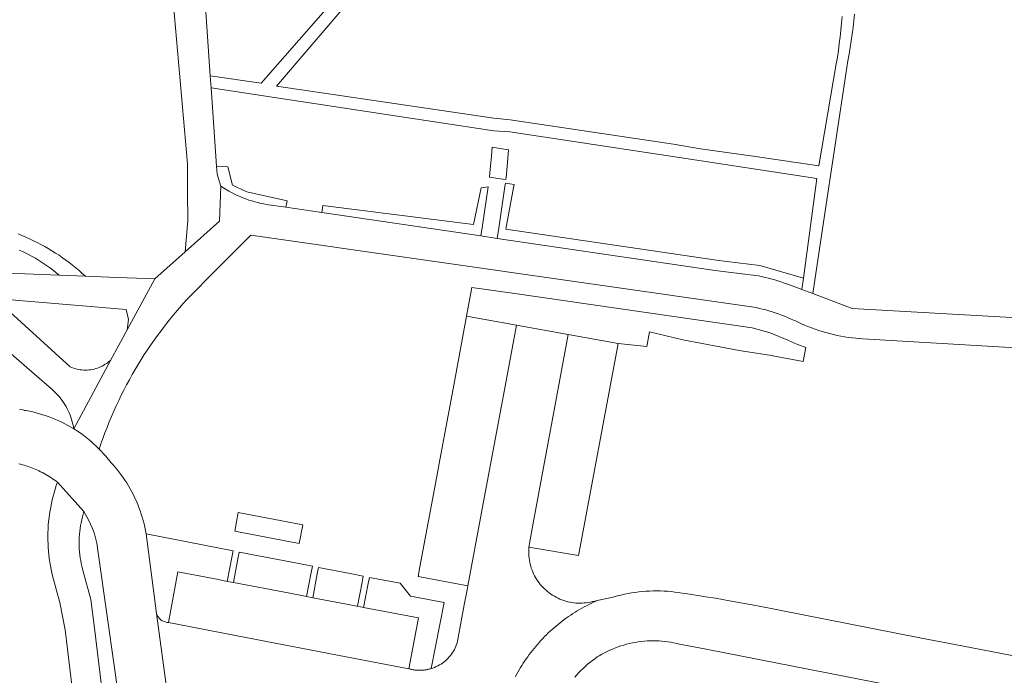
# Model space of a CAD drawing. Extents: x 152825 to 164088, y 457113 to 463005.
# Tile 261 of 364: x 158649 to 158743, y 460416 to 460479. Entities that reach past the tile are written whole.
import ezdxf

# ---------------------------------------------------------------- set-up
doc = ezdxf.new("R2010")
doc.units = 0
doc.header["$LTSCALE"] = 0.5
for name, color, linetype, lineweight in [('B-PV-VH-GESLOTENVERHARDING_ASFALT-GV', 251, 'CONTINUOUS', 18), ('B-PV-VH-HALFVERHARDING_GRAVEL-GV', 251, 'CONTINUOUS', 18), ('B-PV-VH-ONVERHARD_ZAND-GV', 251, 'CONTINUOUS', 18), ('B-PV-VH-OPENVERHARDING_BETONSTRAATSTEEN-GV', 251, 'CONTINUOUS', 18), ('B-PV-VH-OPENVERHARDING_STRAATBAKSTEEN-GV', 251, 'CONTINUOUS', 18)]:
    doc.layers.add(name, color=color, linetype=linetype, lineweight=lineweight)

msp = doc.modelspace()

# ---------------------------------------------------------------- linework, layer by layer
at = {"layer": 'B-PV-VH-GESLOTENVERHARDING_ASFALT-GV', "flags": 128}
msp.add_lwpolyline([(158695.06, 460466.854), (158694.288, 460466.973), (158694.21, 460466.156), (158694.057, 460464.514), (158694.02, 460464.11), (158694.81, 460463.995), (158695.6, 460463.88), (158695.616, 460464.071), (158695.701, 460465.125), (158695.832, 460466.734)], close=True, dxfattribs=at)
for points in [[(158779.76, 460448.64), (158728.783, 460451.519), (158724.989, 460452.959), (158723.96, 460453.351), (158722.876, 460453.762), (158721.365, 460454.284), (158719.808, 460454.648), (158716.653, 460455.043), (158715.65, 460455.17), (158694.77, 460458.241), (158693.19, 460458.473), (158677.968, 460460.713), (158674.501, 460461.223), (158672.61, 460461.501), (158672.413, 460461.537), (158672.12, 460461.598), (158671.827, 460461.667), (158671.537, 460461.743), (158671.249, 460461.827), (158670.964, 460461.919), (158670.681, 460462.019), (158670.4, 460462.126), (158670.123, 460462.24), (158669.849, 460462.362), (158669.578, 460462.49), (158669.31, 460462.627), (158669.047, 460462.77), (158668.787, 460462.92), (158668.531, 460463.077), (158668.28, 460463.241), (158668.15, 460459.89), (158664.854, 460456.95), (158661.95, 460454.357), (158659.3, 460449.49), (158657.692, 460446.554), (158654.192, 460440.003), (158654.62, 460439.728), (158655.036, 460439.436), (158655.826, 460438.809), (158656.564, 460438.122), (158656.597, 460438.088), (158656.629, 460438.054), (158656.797, 460438.554), (158656.983, 460439.083), (158657.176, 460439.609), (158657.376, 460440.132), (158657.585, 460440.652), (158657.8, 460441.169), (158658.023, 460441.683), (158658.253, 460442.194), (158658.491, 460442.702), (158658.736, 460443.206), (158658.987, 460443.706), (158659.246, 460444.203), (158659.512, 460444.696), (158659.786, 460445.185), (158660.066, 460445.671), (158660.352, 460446.152), (158660.646, 460446.629), (158660.947, 460447.102), (158661.254, 460447.57), (158661.568, 460448.034), (158661.889, 460448.494), (158662.216, 460448.949), (158662.549, 460449.399), (158662.889, 460449.845), (158663.235, 460450.285), (158663.588, 460450.721), (158663.947, 460451.151), (158664.311, 460451.576), (158664.682, 460451.996), (158665.059, 460452.411), (158667.844, 460455.218), (158671.16, 460458.56), (158719.583, 460451.606), (158719.889, 460451.536), (158720.194, 460451.461), (158720.497, 460451.381), (158720.799, 460451.295), (158721.099, 460451.203), (158721.398, 460451.107), (158721.695, 460451.006), (158721.99, 460450.899), (158722.283, 460450.787), (158722.574, 460450.67), (158722.863, 460450.547), (158723.15, 460450.42), (158723.344, 460450.33), (158723.537, 460450.238), (158723.867, 460450.083), (158724.201, 460449.936), (158724.537, 460449.796), (158724.877, 460449.663), (158725.22, 460449.538), (158725.565, 460449.421), (158725.912, 460449.311), (158726.262, 460449.209), (158726.615, 460449.114), (158726.969, 460449.027), (158727.324, 460448.948), (158727.682, 460448.877), (158728.041, 460448.814), (158728.402, 460448.758), (158728.763, 460448.711), (158729.126, 460448.671), (158729.489, 460448.64), (158729.798, 460448.619), (158777.023, 460445.832)], [(158641.77, 460452.73), (158650.437, 460445.225), (158652.054, 460443.824), (158652.185, 460443.708), (158652.349, 460443.553), (158652.508, 460443.392), (158652.661, 460443.226), (158652.808, 460443.055), (158652.949, 460442.878), (158653.084, 460442.696), (158653.212, 460442.51), (158653.334, 460442.32), (158653.448, 460442.125), (158653.556, 460441.926), (158653.656, 460441.724), (158653.75, 460441.518), (158653.836, 460441.309), (158653.914, 460441.097), (158653.985, 460440.882), (158654.049, 460440.665), (158654.104, 460440.446), (158654.152, 460440.225), (158654.192, 460440.003), (158657.692, 460446.554), (158657.604, 460446.475), (158657.476, 460446.369), (158657.342, 460446.269), (158657.203, 460446.175), (158657.061, 460446.088), (158656.914, 460446.008), (158656.764, 460445.936), (158656.61, 460445.87), (158656.454, 460445.812), (158656.294, 460445.762), (158656.133, 460445.719), (158655.97, 460445.683), (158655.805, 460445.656), (158655.639, 460445.637), (158655.472, 460445.626), (158655.305, 460445.622), (158655.138, 460445.627), (158654.972, 460445.64), (158654.806, 460445.66), (158654.641, 460445.689), (158654.478, 460445.725), (158654.317, 460445.769), (158654.158, 460445.821), (158654.002, 460445.88), (158653.849, 460445.947), (158646.64, 460452.47), (158659.2, 460451.42), (158659.423, 460450.464), (158659.3, 460449.49), (158661.95, 460454.357), (158657.563, 460454.531), (158655.306, 460454.621), (158652.774, 460454.722), (158644.55, 460455.05)], [(158660.431, 460385.923), (158656.173, 460420.885), (158655.823, 460423.648), (158655.097, 460426.336), (158655.037, 460426.549), (158654.969, 460426.821), (158654.908, 460427.096), (158654.855, 460427.371), (158654.809, 460427.648), (158654.772, 460427.927), (158654.743, 460428.206), (158654.721, 460428.486), (158654.708, 460428.766), (158654.702, 460429.047), (158654.705, 460429.328), (158654.716, 460429.609), (158654.734, 460429.889), (158654.761, 460430.168), (158654.795, 460430.447), (158654.837, 460430.725), (158654.888, 460431.001), (158654.946, 460431.275), (158655.012, 460431.548), (158655.086, 460431.819), (158655.167, 460432.088), (158652.628, 460434.887), (158652.512, 460434.553), (158652.404, 460434.217), (158652.303, 460433.878), (158652.21, 460433.537), (158652.125, 460433.194), (158652.048, 460432.85), (158651.978, 460432.503), (158651.916, 460432.155), (158651.863, 460431.806), (158651.817, 460431.455), (158651.779, 460431.104), (158651.749, 460430.752), (158651.727, 460430.399), (158651.713, 460430.046), (158651.707, 460429.693), (158651.709, 460429.34), (158651.719, 460428.986), (158651.737, 460428.634), (158651.763, 460428.281), (158651.797, 460427.929), (158651.839, 460427.579), (158651.888, 460427.229), (158651.946, 460426.88), (158652.012, 460426.533), (158652.085, 460426.187), (158652.147, 460425.922), (158652.844, 460423.342), (158653.373, 460420.722), (158654.019, 460415.187)]]:
    msp.add_lwpolyline(points, dxfattribs=at)
at = {"layer": 'B-PV-VH-HALFVERHARDING_GRAVEL-GV', "flags": 128}
msp.add_lwpolyline([(158648.961, 460457.115), (158649.278, 460456.973), (158649.592, 460456.823), (158649.902, 460456.666), (158650.209, 460456.502), (158650.511, 460456.331), (158650.81, 460456.153), (158651.104, 460455.968), (158651.394, 460455.777), (158651.68, 460455.579), (158651.96, 460455.374), (158652.237, 460455.163), (158652.508, 460454.946), (158652.774, 460454.722), (158655.306, 460454.621), (158655.008, 460454.892), (158654.704, 460455.158), (158654.395, 460455.417), (158654.081, 460455.671), (158653.762, 460455.918), (158653.438, 460456.158), (158653.109, 460456.392), (158652.776, 460456.62), (158652.438, 460456.841), (158652.097, 460457.055), (158651.75, 460457.262), (158651.4, 460457.463), (158651.046, 460457.656), (158650.688, 460457.843), (158650.327, 460458.022), (158649.962, 460458.194), (158649.594, 460458.359), (158649.222, 460458.516), (158648.848, 460458.666)], dxfattribs=at)
at = {"layer": 'B-PV-VH-ONVERHARD_ZAND-GV', "flags": 128}
for points in [[(158667.867, 460465.167), (158667.921, 460464.382), (158668.28, 460463.241), (158668.531, 460463.077), (158668.787, 460462.92), (158669.047, 460462.77), (158669.31, 460462.627), (158669.578, 460462.49), (158669.849, 460462.362), (158670.123, 460462.24), (158670.4, 460462.126), (158670.681, 460462.019), (158670.964, 460461.919), (158671.249, 460461.827), (158671.537, 460461.743), (158671.827, 460461.667), (158672.12, 460461.598), (158672.413, 460461.537), (158672.61, 460461.501), (158674.501, 460461.223), (158674.646, 460461.832), (158670.767, 460462.698), (158669.397, 460463.346), (158668.944, 460465.09)], [(158695.58, 460459.132), (158696.317, 460463.102), (158696.372, 460463.401), (158695.551, 460463.546), (158695.503, 460463.217), (158694.916, 460459.23), (158694.77, 460458.241), (158715.65, 460455.17), (158716.653, 460455.043), (158719.808, 460454.648), (158721.365, 460454.284), (158722.876, 460453.762), (158723.96, 460453.351), (158724.107, 460454.444), (158719.932, 460455.64), (158716.776, 460456.035), (158715.774, 460456.162)], [(158693.882, 460463.176), (158693.213, 460463.088), (158692.5, 460459.585), (158678.057, 460461.38), (158677.968, 460460.713), (158693.19, 460458.473), (158693.336, 460459.462)], [(158696.22, 460452.98), (158692.34, 460453.53), (158691.829, 460450.785), (158696.607, 460449.923), (158701.57, 460449.02), (158706.348, 460448.158), (158709.086, 460447.888), (158709.355, 460449.274), (158712.553, 460448.538), (158717.932, 460447.493), (158721.029, 460447.01), (158721.169, 460446.983), (158724.082, 460446.458), (158724.332, 460447.774), (158723.465, 460448.108), (158722.616, 460448.486), (158720.929, 460449.178), (158719.175, 460449.676)], [(158676.13, 460430.79), (158669.95, 460431.98), (158669.61, 460430.19), (158675.775, 460429.017)], [(158669.456, 460428.304), (158661.137, 460429.921), (158662.12, 460422.292), (158662.153, 460422.199), (158662.194, 460422.109), (158662.242, 460422.023), (158662.297, 460421.941), (158662.359, 460421.864), (158662.426, 460421.792), (158662.499, 460421.725), (158662.577, 460421.665), (158662.66, 460421.611), (158662.747, 460421.564), (158662.837, 460421.525), (158662.93, 460421.492), (158663.026, 460421.468), (158663.123, 460421.451), (158663.221, 460421.442), (158663.256, 460421.441), (158664.175, 460426.284), (158668.044, 460425.544), (158668.888, 460425.383), (158669.332, 460427.666)], [(158675.588, 460427.111), (158670.045, 460428.189), (158669.921, 460427.554), (158669.477, 460425.27), (158674.881, 460424.237), (158676.049, 460424.014), (158676.49, 460423.93), (158676.935, 460426.221), (158677.053, 460426.826)], [(158680.659, 460426.125), (158677.642, 460426.711), (158677.525, 460426.109), (158677.08, 460423.817), (158680.324, 460423.197), (158681.314, 460423.008), (158681.363, 460422.999), (158681.809, 460425.296), (158681.922, 460425.879)], [(158685.456, 460425.192), (158682.511, 460425.765), (158682.398, 460425.184), (158681.952, 460422.886), (158687.207, 460421.881), (158686.295, 460417.006), (158686.359, 460416.988), (158686.422, 460416.972), (158686.486, 460416.956), (158686.551, 460416.942), (158686.616, 460416.928), (158686.68, 460416.916), (158686.745, 460416.905), (158686.811, 460416.895), (158686.876, 460416.887), (158686.942, 460416.879), (158687.007, 460416.873), (158687.073, 460416.867), (158687.139, 460416.863), (158687.205, 460416.86), (158687.271, 460416.859), (158687.337, 460416.858), (158687.37, 460416.858), (158687.403, 460416.858), (158687.469, 460416.86), (158687.535, 460416.863), (158687.6, 460416.867), (158687.666, 460416.872), (158687.732, 460416.878), (158687.797, 460416.886), (158687.863, 460416.894), (158687.928, 460416.904), (158687.993, 460416.915), (158688.058, 460416.927), (158688.123, 460416.94), (158688.187, 460416.955), (158688.251, 460416.97), (158688.315, 460416.987), (158688.379, 460417.004), (158688.442, 460417.023), (158689.668, 460423.363), (158686.464, 460423.97)]]:
    msp.add_lwpolyline(points, close=True, dxfattribs=at)
at = {"layer": 'B-PV-VH-OPENVERHARDING_BETONSTRAATSTEEN-GV', "flags": 128}
for points in [[(158696.607, 460449.923), (158691.829, 460450.785), (158690.532, 460443.818), (158689.262, 460437.029), (158688.938, 460435.261), (158687.359, 460426.779), (158687.186, 460425.849), (158691.949, 460424.951), (158693.27, 460431.973), (158695.52, 460444.092)], [(158706.348, 460448.158), (158701.57, 460449.02), (158700.446, 460443.012), (158698.194, 460430.955), (158697.84, 460428.999), (158697.812, 460428.803), (158697.797, 460428.652), (158702.534, 460427.846), (158702.612, 460428.179), (158706.285, 460447.822)], [(158668.044, 460425.544), (158664.175, 460426.284), (158663.256, 460421.441), (158670.671, 460419.989), (158680.301, 460418.143), (158686.295, 460417.006), (158687.207, 460421.881), (158681.952, 460422.886), (158681.363, 460422.999), (158681.314, 460423.008), (158680.324, 460423.197), (158677.08, 460423.817), (158676.49, 460423.93), (158676.049, 460424.014), (158674.881, 460424.237), (158669.477, 460425.27), (158668.922, 460425.376), (158668.888, 460425.383)]]:
    msp.add_lwpolyline(points, close=True, dxfattribs=at)
for points in [[(158696.507, 460416.242), (158696.624, 460416.463), (158696.745, 460416.683), (158696.869, 460416.901), (158696.997, 460417.117), (158697.128, 460417.33), (158697.262, 460417.542), (158697.399, 460417.752), (158697.54, 460417.959), (158697.684, 460418.164), (158697.831, 460418.367), (158697.982, 460418.568), (158698.135, 460418.766), (158698.292, 460418.962), (158698.452, 460419.155), (158698.614, 460419.346), (158698.78, 460419.534), (158698.949, 460419.719), (158699.12, 460419.902), (158699.295, 460420.082), (158699.472, 460420.259), (158699.652, 460420.434), (158699.834, 460420.606), (158700.02, 460420.775), (158700.208, 460420.94), (158700.398, 460421.103), (158700.591, 460421.263), (158700.787, 460421.42), (158700.985, 460421.574), (158701.185, 460421.724), (158701.388, 460421.872), (158701.593, 460422.016), (158701.8, 460422.157), (158702.01, 460422.295), (158702.221, 460422.429), (158702.435, 460422.56), (158702.651, 460422.688), (158702.869, 460422.812), (158703.088, 460422.933), (158703.31, 460423.051), (158703.533, 460423.165), (158703.758, 460423.275), (158703.985, 460423.382), (158704.213, 460423.485), (158704.341, 460423.541), (158703.978, 460423.462), (158703.884, 460423.438), (158703.691, 460423.394), (158703.496, 460423.357), (158703.299, 460423.329), (158703.102, 460423.308), (158702.904, 460423.296), (158702.706, 460423.292), (158702.508, 460423.295), (158702.31, 460423.307), (158702.112, 460423.326), (158701.916, 460423.354), (158701.72, 460423.389), (158701.527, 460423.432), (158701.335, 460423.483), (158701.146, 460423.542), (158700.959, 460423.608), (158700.775, 460423.682), (158700.594, 460423.763), (158700.416, 460423.851), (158700.242, 460423.947), (158700.072, 460424.049), (158699.907, 460424.158), (158699.745, 460424.274), (158699.589, 460424.396), (158699.438, 460424.524), (158699.292, 460424.659), (158699.152, 460424.799), (158699.017, 460424.944), (158698.888, 460425.095), (158698.766, 460425.251), (158698.65, 460425.412), (158698.54, 460425.577), (158698.437, 460425.747), (158698.341, 460425.921), (158698.253, 460426.098), (158698.171, 460426.279), (158698.097, 460426.463), (158698.03, 460426.65), (158697.971, 460426.839), (158697.92, 460427.03), (158697.876, 460427.224), (158697.84, 460427.419), (158697.812, 460427.615), (158697.792, 460427.813), (158697.78, 460428.011), (158697.776, 460428.209), (158697.78, 460428.407), (158697.792, 460428.605), (158697.797, 460428.652), (158697.812, 460428.803), (158697.84, 460428.999), (158698.194, 460430.955), (158700.446, 460443.012), (158701.57, 460449.02), (158696.607, 460449.923), (158695.52, 460444.092), (158693.27, 460431.973), (158691.949, 460424.951), (158691.885, 460424.565), (158691.603, 460423.14), (158690.969, 460419.635), (158690.926, 460419.489), (158690.871, 460419.325), (158690.807, 460419.164), (158690.737, 460419.005), (158690.659, 460418.85), (158690.574, 460418.699), (158690.482, 460418.552), (158690.383, 460418.41), (158690.278, 460418.272), (158690.167, 460418.139), (158690.05, 460418.011), (158689.927, 460417.889), (158689.798, 460417.773), (158689.664, 460417.662), (158689.526, 460417.558), (158689.382, 460417.461), (158689.234, 460417.37), (158689.083, 460417.286), (158688.927, 460417.209), (158688.768, 460417.14), (158688.607, 460417.078), (158688.442, 460417.023), (158688.379, 460417.004), (158688.315, 460416.987), (158688.251, 460416.97), (158688.187, 460416.955), (158688.123, 460416.94), (158688.058, 460416.927), (158687.993, 460416.915), (158687.928, 460416.904), (158687.863, 460416.894), (158687.797, 460416.886), (158687.732, 460416.878), (158687.666, 460416.872), (158687.6, 460416.867), (158687.535, 460416.863), (158687.469, 460416.86), (158687.403, 460416.858), (158687.37, 460416.858), (158687.337, 460416.858), (158687.271, 460416.859), (158687.205, 460416.86), (158687.139, 460416.863), (158687.073, 460416.867), (158687.007, 460416.873), (158686.942, 460416.879), (158686.876, 460416.887), (158686.811, 460416.895), (158686.745, 460416.905), (158686.68, 460416.916), (158686.616, 460416.928), (158686.551, 460416.942), (158686.486, 460416.956), (158686.422, 460416.972), (158686.359, 460416.988), (158686.295, 460417.006), (158680.301, 460418.143), (158670.671, 460419.989), (158663.256, 460421.441), (158663.221, 460421.442), (158663.123, 460421.451), (158663.026, 460421.468), (158662.93, 460421.492), (158662.837, 460421.525), (158662.747, 460421.564), (158662.66, 460421.611), (158662.577, 460421.665), (158662.499, 460421.725), (158662.426, 460421.792), (158662.359, 460421.864), (158662.297, 460421.941), (158662.242, 460422.023), (158662.194, 460422.109), (158662.153, 460422.199), (158662.12, 460422.292), (158663.304, 460413.576)], [(158663.304, 460413.576), (158662.12, 460422.292), (158661.137, 460429.921), (158661.077, 460430.245), (158661.008, 460430.566), (158660.933, 460430.887), (158660.849, 460431.205), (158660.757, 460431.521), (158660.658, 460431.834), (158660.552, 460432.146), (158660.437, 460432.454), (158660.316, 460432.76), (158660.187, 460433.063), (158660.05, 460433.362), (158659.907, 460433.658), (158659.756, 460433.951), (158659.598, 460434.239), (158659.433, 460434.524), (158659.261, 460434.805), (158659.083, 460435.081), (158658.898, 460435.353), (158658.706, 460435.62), (158658.508, 460435.883), (158658.303, 460436.141), (158658.093, 460436.394), (158657.991, 460436.511), (158657.77, 460436.73), (158657.215, 460437.405), (158656.629, 460438.054), (158656.597, 460438.088), (158656.564, 460438.122), (158655.826, 460438.809), (158655.036, 460439.436), (158654.62, 460439.728), (158654.192, 460440.003), (158653.911, 460440.17), (158653.626, 460440.33), (158653.338, 460440.484), (158653.045, 460440.63), (158652.749, 460440.769), (158652.45, 460440.9), (158652.148, 460441.024), (158651.843, 460441.141), (158651.535, 460441.25), (158651.224, 460441.352), (158650.911, 460441.446), (158650.596, 460441.532), (158650.279, 460441.611), (158649.96, 460441.682), (158649.639, 460441.745), (158649.512, 460441.767), (158649.317, 460441.8), (158648.994, 460441.848)], [(158648.933, 460436.643), (158649.098, 460436.602), (158649.262, 460436.558), (158649.426, 460436.511), (158649.589, 460436.461), (158649.751, 460436.408), (158649.911, 460436.353), (158650.071, 460436.295), (158650.23, 460436.233), (158650.388, 460436.169), (158650.545, 460436.103), (158650.7, 460436.033), (158650.854, 460435.961), (158651.007, 460435.886), (158651.177, 460435.799), (158651.345, 460435.71), (158651.512, 460435.617), (158651.677, 460435.522), (158651.84, 460435.423), (158652.001, 460435.321), (158652.161, 460435.217), (158652.319, 460435.11), (158652.474, 460435), (158652.628, 460434.887), (158655.167, 460432.088), (158655.608, 460431.277), (158655.985, 460430.435), (158656.16, 460429.946), (158656.394, 460429.033), (158656.53, 460428.1), (158658.12, 460416.87), (158660.83, 460397.44)], [(158752.688, 460416.605), (158739.424, 460419.172), (158735.25, 460419.98), (158719.53, 460423.073), (158717.033, 460423.517), (158715.688, 460423.757), (158715.67, 460423.76), (158714.739, 460423.905), (158712.81, 460424.205), (158712.468, 460424.265), (158712.126, 460424.317), (158711.782, 460424.361), (158711.437, 460424.398), (158711.091, 460424.426), (158710.745, 460424.446), (158710.398, 460424.459), (158710.052, 460424.463), (158709.705, 460424.459), (158709.359, 460424.448), (158709.012, 460424.428), (158708.667, 460424.4), (158708.322, 460424.365), (158707.978, 460424.321), (158707.635, 460424.27), (158707.293, 460424.21), (158706.953, 460424.143), (158706.614, 460424.068), (158706.278, 460423.985), (158705.943, 460423.895), (158705.87, 460423.874), (158704.341, 460423.541), (158704.213, 460423.485), (158703.985, 460423.382), (158703.758, 460423.275), (158703.533, 460423.165), (158703.31, 460423.051), (158703.088, 460422.933), (158702.869, 460422.812), (158702.651, 460422.688), (158702.435, 460422.56), (158702.221, 460422.429), (158702.01, 460422.295), (158701.8, 460422.157), (158701.593, 460422.016), (158701.388, 460421.872), (158701.185, 460421.724), (158700.985, 460421.574), (158700.787, 460421.42), (158700.591, 460421.263), (158700.398, 460421.103), (158700.208, 460420.94), (158700.02, 460420.775), (158699.834, 460420.606), (158699.652, 460420.434), (158699.472, 460420.259), (158699.295, 460420.082), (158699.12, 460419.902), (158698.949, 460419.719), (158698.78, 460419.534), (158698.614, 460419.346), (158698.452, 460419.155), (158698.292, 460418.962), (158698.135, 460418.766), (158697.982, 460418.568), (158697.831, 460418.367), (158697.684, 460418.164), (158697.54, 460417.959), (158697.399, 460417.752), (158697.262, 460417.542), (158697.128, 460417.33), (158696.997, 460417.117), (158696.869, 460416.901), (158696.745, 460416.683), (158696.624, 460416.463), (158696.507, 460416.242)], [(158702.196, 460416.2), (158702.386, 460416.42), (158702.583, 460416.634), (158702.785, 460416.843), (158702.993, 460417.046), (158703.207, 460417.244), (158703.425, 460417.436), (158703.649, 460417.621), (158703.878, 460417.801), (158704.112, 460417.973), (158704.351, 460418.14), (158704.546, 460418.259), (158704.792, 460418.401), (158705.043, 460418.536), (158705.297, 460418.665), (158705.555, 460418.786), (158705.816, 460418.899), (158706.08, 460419.006), (158706.347, 460419.105), (158706.616, 460419.196), (158706.888, 460419.28), (158707.163, 460419.356), (158707.439, 460419.424), (158707.717, 460419.484), (158707.997, 460419.537), (158708.278, 460419.582), (158708.561, 460419.619), (158708.844, 460419.648), (158709.128, 460419.669), (158709.412, 460419.682), (158709.697, 460419.687), (158709.981, 460419.684), (158710.266, 460419.673), (158710.55, 460419.653), (158710.833, 460419.627), (158711.116, 460419.592), (158711.397, 460419.549), (158711.678, 460419.498), (158711.956, 460419.439), (158712.233, 460419.373), (158714.77, 460418.87), (158724.87, 460416.89), (158736.778, 460414.582)]]:
    msp.add_lwpolyline(points, dxfattribs=at)
at = {"layer": 'B-PV-VH-OPENVERHARDING_STRAATBAKSTEEN-GV', "flags": 128}
for points in [[(158727.819, 460479.512), (158727.761, 460478.858), (158727.695, 460478.204), (158727.622, 460477.552), (158727.54, 460476.9), (158727.45, 460476.25), (158727.352, 460475.6), (158727.247, 460474.952), (158725.585, 460465.193), (158719.278, 460466.104), (158714.242, 460466.83), (158711.66, 460467.254), (158695.988, 460469.589), (158694.441, 460469.761), (158673.627, 460472.82), (158694.128, 460496.799)], [(158662.589, 460493.654), (158665.073, 460465.375), (158665.072, 460462.662), (158665.11, 460459.95), (158664.854, 460456.95), (158668.15, 460459.89), (158668.28, 460463.241), (158667.921, 460464.382), (158667.867, 460465.167), (158667.352, 460472.667), (158667.272, 460473.826), (158665.883, 460494.108)], [(158681.253, 460483.533), (158672.143, 460473.104), (158667.272, 460473.826), (158667.352, 460472.667), (158673.435, 460471.745), (158694.436, 460468.561), (158695.973, 460468.451), (158711.989, 460466.018), (158725.393, 460463.982), (158724.107, 460454.444), (158723.96, 460453.351), (158724.989, 460452.959), (158726.016, 460459.781), (158728.249, 460474.609), (158728.372, 460475.244), (158728.486, 460475.88), (158728.593, 460476.518), (158728.692, 460477.157), (158728.783, 460477.797), (158728.866, 460478.438), (158728.941, 460479.08), (158729.008, 460479.723)]]:
    msp.add_lwpolyline(points, dxfattribs=at)

doc.saveas('drawing.dxf')
